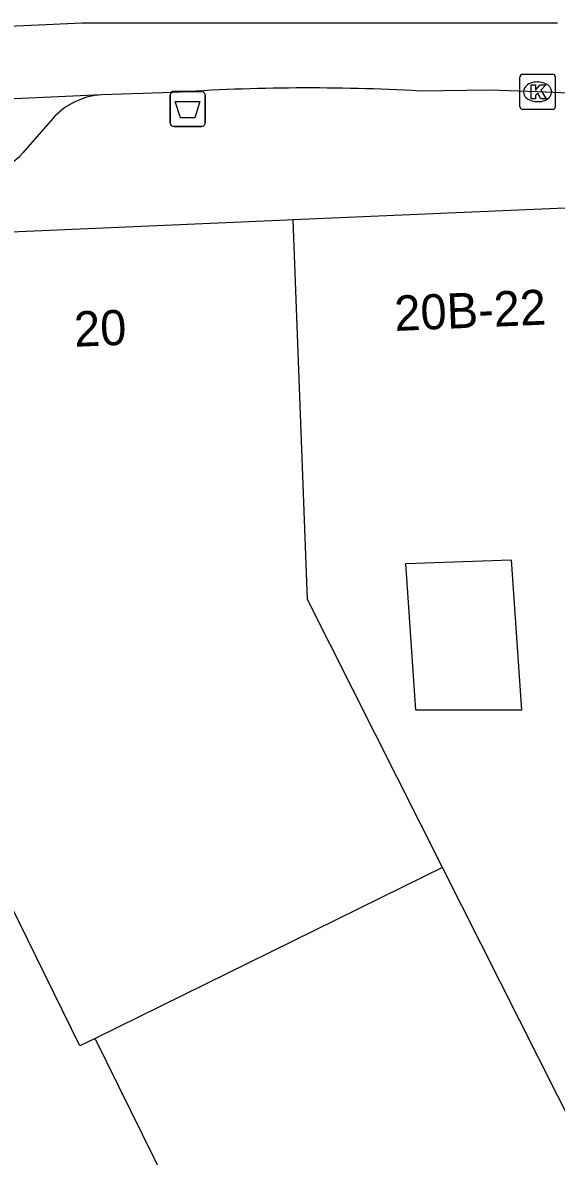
# Model space of a CAD drawing. Extents: x 161087 to 161922, y 382574 to 383873.
# Drawn here: x 161840.07 to 161855.24, y 382804.94 to 382837.16 of the extents above; entities that cross this region are included whole.
import ezdxf

# ---------------------------------------------------------------- set-up
doc = ezdxf.new("R2010")
doc.units = 0
for name, color, linetype in [('IMGEO_Afvalbak', 7, 'Continuous'), ('IMGEO_Kolk', 7, 'Continuous'), ('IMGEO_Pand', 7, 'Continuous'), ('IMGEO_Pand_nummerreeks', 7, 'Continuous'), ('IMGEO_Rijbaan_lokaal_gesloten', 7, 'Continuous'), ('IMGEO_Voetpad_open', 7, 'Continuous')]:
    doc.layers.add(name, color=color, linetype=linetype)

msp = doc.modelspace()

# ---------------------------------------------------------------- linework, layer by layer
at = {"layer": 'IMGEO_Afvalbak'}
for p, q in [((161844.265, 382834.304), (161844.265, 382835.104)), ((161844.265, 382835.104), (161844.265, 382834.304)), ((161844.365, 382835.204), (161845.155, 382835.204)), ((161845.155, 382835.204), (161844.365, 382835.204)), ((161845.255, 382835.104), (161845.255, 382834.304)), ((161845.255, 382834.304), (161845.255, 382835.104)), ((161845.155, 382834.204), (161844.365, 382834.204)), ((161844.365, 382834.204), (161845.155, 382834.204))]:
    msp.add_line(p, q, dxfattribs=at)
msp.add_lwpolyline([(161844.408, 382834.918), (161845.112, 382834.918), (161844.963, 382834.448), (161844.557, 382834.448), (161844.408, 382834.918)], dxfattribs=at)
for centre, start, end in [((161844.365, 382835.104), 90, 180), ((161844.365, 382835.104), 90, 180), ((161845.155, 382835.104), 0, 90), ((161845.155, 382835.104), 360, 90), ((161844.365, 382834.304), 180, 270), ((161844.365, 382834.304), 180, 270), ((161845.155, 382834.304), 270, 0), ((161845.155, 382834.304), 270, 0)]:
    msp.add_arc(centre, 0.1, start, end, dxfattribs=at)
at = {"layer": 'IMGEO_Kolk'}
for p, q in [((161854.283, 382835.691), (161855.135, 382835.691)), ((161854.208, 382834.765), (161854.208, 382835.617)), ((161854.696, 382835.471), (161854.721, 382835.471)), ((161855.209, 382835.617), (161855.209, 382834.765)), ((161855.135, 382834.691), (161854.283, 382834.691)), ((161854.719, 382834.911), (161854.694, 382834.911))]:
    msp.add_line(p, q, dxfattribs=at)
for points in [[(161854.283, 382835.691), (161855.135, 382835.691)], [(161854.208, 382834.765), (161854.208, 382835.617)], [(161854.529, 382835.391), (161854.652, 382835.391), (161854.652, 382835.24), (161854.782, 382835.391), (161854.946, 382835.391), (161854.8, 382835.24), (161854.953, 382834.991), (161854.801, 382834.991), (161854.716, 382835.155), (161854.652, 382835.088), (161854.652, 382834.991), (161854.529, 382834.991), (161854.529, 382835.391)], [(161855.209, 382835.617), (161855.209, 382834.765)], [(161855.135, 382834.691), (161854.283, 382834.691)]]:
    msp.add_lwpolyline(points, dxfattribs=at)
for centre, start, end in [((161854.285, 382835.615), 91.552, 178.448), ((161854.285, 382835.615), 91.552, 178.448), ((161855.133, 382835.615), 1.552, 88.448), ((161855.133, 382835.615), 1.552, 88.448), ((161854.285, 382834.767), 181.552, 268.448), ((161854.285, 382834.767), 181.552, 268.448), ((161855.133, 382834.767), 271.552, 358.448), ((161855.133, 382834.767), 271.552, 358.448)]:
    msp.add_arc(centre, 0.0765, start, end, dxfattribs=at)
for centre, major_axis, ratio, start_param, end_param in [((161854.695, 382835.191), (-0.387, 0.002), 0.722429, 4.712389, 7.853982), ((161854.72, 382835.191), (-0.39, 0.002), 0.717154, 1.570796, 4.712389)]:
    msp.add_ellipse(centre, major_axis=major_axis, ratio=ratio, start_param=start_param, end_param=end_param, dxfattribs=at)
at = {"layer": 'IMGEO_Pand'}
for points in [[(161861.808, 382830.019), (161859.687, 382832.064), (161847.76, 382831.552)], [(161847.76, 382831.552), (161847.588, 382831.545), (161836.688, 382831.067)], [(161852.005, 382813.152), (161848.168, 382820.764), (161847.76, 382831.552)], [(161842.133, 382808.291), (161841.698, 382808.077), (161837.245, 382817.14), (161836.95, 382824.507), (161836.688, 382831.067)], [(161854.249, 382817.624), (161851.251, 382817.621), (161850.959, 382821.788), (161853.954, 382821.895), (161854.249, 382817.624)], [(161852.005, 382813.152), (161851.488, 382812.897), (161842.133, 382808.291)], [(161860.365, 382805.353), (161855.823, 382805.577), (161852.005, 382813.152)], [(161849.93, 382792.454), (161846.073, 382800.288), (161845.493, 382801.467), (161842.133, 382808.291)]]:
    msp.add_lwpolyline(points, dxfattribs=at)
at = {"layer": 'IMGEO_Rijbaan_lokaal_gesloten'}
for points in [[(161737.362, 382819.209), (161767.109, 382829.547), (161774.717, 382832.23), (161779.972, 382833.544), (161784.515, 382834.256), (161788.346, 382834.584), (161795.133, 382834.857), (161826.222, 382836.445), (161841.766, 382837.156), (161855.272, 382837.15)], [(161842.321, 382835.109), (161830.942, 382834.589), (161817.761, 382834.014)], [(161844.339, 382835.171), (161842.321, 382835.109)], [(161862.575, 382833.596), (161858.458, 382835.275), (161856.964, 382835.313), (161856.94, 382835.098), (161854.709, 382835.191), (161853.352, 382835.234), (161851.361, 382835.214)]]:
    msp.add_lwpolyline(points, dxfattribs=at)
msp.add_arc((161848.201, 382777.912), 57.389, 86.84331, 93.8584, dxfattribs=at)
at = {"layer": 'IMGEO_Voetpad_open'}
msp.add_lwpolyline([(161840.927, 382834.437), (161840.072, 382833.457)], dxfattribs=at)
for centre, radius, start, end in [((161842.459, 382833.041), 2.073, 93.8186, 137.6557), ((161839.098, 382834.236), 1.248, 271.5352, 321.3511)]:
    msp.add_arc(centre, radius, start, end, dxfattribs=at)

# ---------------------------------------------------------------- texts
at = {"layer": 'IMGEO_Pand_nummerreeks'}
for s, rotation, p in [('20B-22', 2.458, (161850.658, 382828.394)), ('20', 2.3205, (161841.552, 382827.945))]:
    msp.add_text(s, height=1, rotation=rotation, dxfattribs=at).set_placement(p)

doc.saveas('drawing.dxf')
